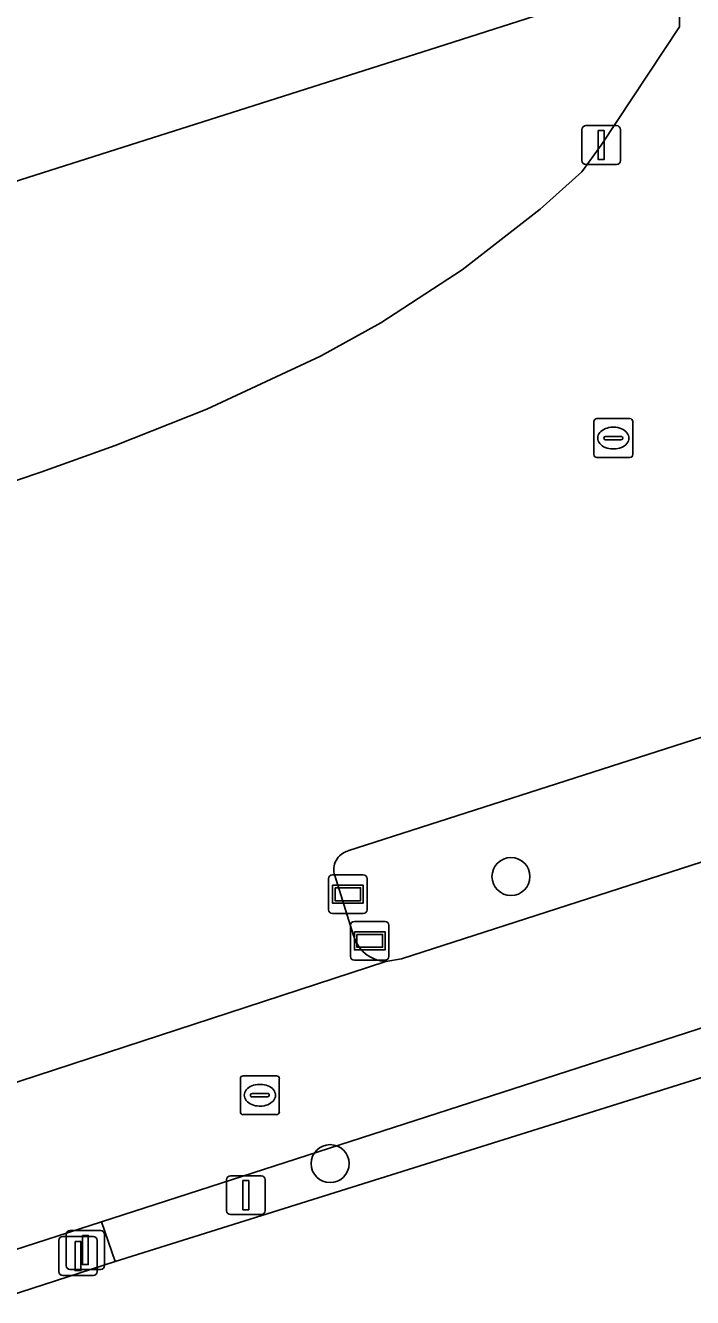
# Model space of a CAD drawing. Extents: x 158086 to 159499, y 382904 to 383981.
# Drawn here: x 159167.98 to 159185.13, y 383050.21 to 383082.95 of the extents above; entities that cross this region are included whole.
import ezdxf

# ---------------------------------------------------------------- set-up
doc = ezdxf.new("R2010")
doc.units = 0
for name, color, linetype in [('IMGEO_Berm_groen', 7, 'Continuous'), ('IMGEO_Boom', 7, 'Continuous'), ('IMGEO_Fietspad_gesloten', 7, 'Continuous'), ('IMGEO_Groenvoorziening', 7, 'Continuous'), ('IMGEO_Informatiebord', 7, 'Continuous'), ('IMGEO_Kolk', 7, 'Continuous'), ('IMGEO_Lichtmast', 7, 'Continuous'), ('IMGEO_Pand', 7, 'Continuous'), ('IMGEO_Rioolput', 7, 'Continuous'), ('IMGEO_Terreindeel_gesloten', 7, 'Continuous'), ('IMGEO_Verklikker', 7, 'Continuous'), ('IMGEO_Voetpad_open', 7, 'Continuous')]:
    doc.layers.add(name, color=color, linetype=linetype)

msp = doc.modelspace()

# ---------------------------------------------------------------- linework, layer by layer
at = {"layer": 'IMGEO_Berm_groen'}
for points in [[(159315.771, 383106.592), (159193.088, 383067.117), (159176.27, 383061.706)], [(159177.244, 383058.86), (159177.648, 383058.93), (159297.331, 383097.582)], [(159175.932, 383061.072), (159176.405, 383059.558)]]:
    msp.add_lwpolyline(points, dxfattribs=at)
for centre, radius, start, end in [((159176.399, 383061.23), 0.493, 105.1959, 198.6779), ((159177.294, 383059.773), 0.914, 193.5935, 266.8894)]:
    msp.add_arc(centre, radius, start, end, dxfattribs=at)
at = {"layer": 'IMGEO_Boom'}
for centre in [(159180.462, 383061.048), (159175.811, 383053.66)]:
    msp.add_circle(centre, 0.489, dxfattribs=at)
at = {"layer": 'IMGEO_Fietspad_gesloten'}
for points in [[(159377.79, 383123.598), (159374.903, 383122.66), (159372.086, 383121.745), (159367.174, 383120.149), (159363.33, 383118.901), (159324.24, 383106.205), (159321.878, 383105.448), (159315.701, 383103.469), (159297.331, 383097.582), (159177.648, 383058.93), (159177.244, 383058.86), (159166.485, 383055.346), (159160.786, 383053.402), (159160.223, 383052.886)], [(159159.592, 383052.47), (159146.453, 383048.648), (159146.197, 383048.666), (159139.088, 383046.362), (159072.436, 383025.018), (159072.384, 383025.18), (159065.84, 383023.087), (159067.396, 383018.015), (159067.776, 383018.119), (159068.411, 383016.229), (159071.934, 383017.153), (159072.865, 383020.766), (159127.162, 383038.33), (159169.93, 383052.158), (159261.875, 383081.887)]]:
    msp.add_lwpolyline(points, dxfattribs=at)
at = {"layer": 'IMGEO_Groenvoorziening'}
for points in [[(159261.875, 383081.887), (159169.93, 383052.158), (159170.278, 383051.14), (159262.51, 383080.083)], [(159262.51, 383080.083), (159170.278, 383051.14), (159073.361, 383019.728), (159072.548, 383017.804), (159094.248, 382956.684), (159183.625, 382985.215), (159284.422, 383017.829)], [(159093.128, 382956.318), (159094.248, 382956.684), (159072.548, 383017.804), (159073.361, 383019.728), (159170.278, 383051.14), (159169.93, 383052.158), (159127.162, 383038.33), (159072.865, 383020.766), (159071.934, 383017.153), (159072.059, 383017.187), (159073.395, 383013.268), (159076.157, 383005.152), (159076.522, 383000), (159077.329, 382988.595), (159083.144, 382972.346), (159083.248, 382972.057), (159087.209, 382973.31)]]:
    msp.add_lwpolyline(points, close=True, dxfattribs=at)
at = {"layer": 'IMGEO_Informatiebord'}
for p, q in [((159175.871, 383061.094), (159176.661, 383061.094)), ((159176.661, 383061.094), (159175.871, 383061.094)), ((159175.771, 383060.194), (159175.771, 383060.994)), ((159175.771, 383060.994), (159175.771, 383060.194)), ((159176.761, 383060.994), (159176.761, 383060.194)), ((159176.761, 383060.194), (159176.761, 383060.994)), ((159176.661, 383060.094), (159175.871, 383060.094)), ((159175.871, 383060.094), (159176.661, 383060.094))]:
    msp.add_line(p, q, dxfattribs=at)
for points in [[(159175.872, 383060.826), (159176.66, 383060.826), (159176.66, 383060.362), (159175.872, 383060.362), (159175.872, 383060.826)], [(159175.937, 383060.761), (159175.937, 383060.427), (159176.595, 383060.427), (159176.595, 383060.761), (159175.937, 383060.761)]]:
    msp.add_lwpolyline(points, dxfattribs=at)
for centre, start, end in [((159175.871, 383060.994), 90, 180), ((159175.871, 383060.994), 90, 180), ((159176.661, 383060.994), 0, 90), ((159176.661, 383060.994), 360, 90), ((159175.871, 383060.194), 180, 270), ((159175.871, 383060.194), 180, 270), ((159176.661, 383060.194), 270, 0), ((159176.661, 383060.194), 270, 0)]:
    msp.add_arc(centre, 0.1, start, end, dxfattribs=at)
at = {"layer": 'IMGEO_Kolk'}
for p, q in [((159182.595, 383071.907), (159182.595, 383072.759)), ((159182.67, 383072.833), (159183.522, 383072.833)), ((159183.083, 383072.613), (159183.108, 383072.613)), ((159183.596, 383072.759), (159183.596, 383071.907)), ((159182.854, 383072.327), (159182.854, 383072.339)), ((159183.292, 383072.29), (159182.894, 383072.29)), ((159182.897, 383072.376), (159183.295, 383072.376)), ((159183.338, 383072.339), (159183.338, 383072.327)), ((159183.106, 383072.053), (159183.081, 383072.053)), ((159183.522, 383071.833), (159182.67, 383071.833))]:
    msp.add_line(p, q, dxfattribs=at)
for points in [[(159182.595, 383071.907), (159182.595, 383072.759)], [(159182.67, 383072.833), (159183.522, 383072.833)], [(159183.596, 383072.759), (159183.596, 383071.907)], [(159183.522, 383071.833), (159182.67, 383071.833)]]:
    msp.add_lwpolyline(points, dxfattribs=at)
for centre, radius, start, end in [((159182.672, 383072.757), 0.0765, 91.552, 178.448), ((159182.672, 383072.757), 0.0765, 91.552, 178.448), ((159183.52, 383072.757), 0.0765, 1.552, 88.448), ((159183.52, 383072.757), 0.0765, 1.552, 88.448), ((159182.894, 383072.336), 0.0403, 85.8775, 175.7526), ((159182.891, 383072.326), 0.0366, 178.938, 274.7102), ((159183.295, 383072.333), 0.043, 264.8664, 352.4533), ((159183.299, 383072.338), 0.0386, 1.7309, 96.639), ((159182.672, 383071.909), 0.0765, 181.552, 268.448), ((159182.672, 383071.909), 0.0765, 181.552, 268.448), ((159183.52, 383071.909), 0.0765, 271.552, 358.448), ((159183.52, 383071.909), 0.0765, 271.552, 358.448)]:
    msp.add_arc(centre, radius, start, end, dxfattribs=at)
for centre, major_axis, ratio, start_param, end_param in [((159183.082, 383072.333), (-0.387, 0.002), 0.722429, 4.712389, 7.853982), ((159183.107, 383072.333), (-0.39, 0.002), 0.717154, 1.570796, 4.712389)]:
    msp.add_ellipse(centre, major_axis=major_axis, ratio=ratio, start_param=start_param, end_param=end_param, dxfattribs=at)
at = {"layer": 'IMGEO_Lichtmast'}
for p, q in [((159182.288, 383079.475), (159182.288, 383080.275)), ((159182.288, 383080.275), (159182.288, 383079.475)), ((159182.388, 383080.375), (159183.178, 383080.375)), ((159183.178, 383080.375), (159182.388, 383080.375)), ((159183.278, 383080.275), (159183.278, 383079.475)), ((159183.278, 383079.475), (159183.278, 383080.275)), ((159183.178, 383079.375), (159182.388, 383079.375)), ((159182.388, 383079.375), (159183.178, 383079.375)), ((159173.149, 383052.447), (159173.149, 383053.247)), ((159173.149, 383053.247), (159173.149, 383052.447)), ((159173.249, 383053.347), (159174.039, 383053.347)), ((159174.039, 383053.347), (159173.249, 383053.347)), ((159174.139, 383053.247), (159174.139, 383052.447)), ((159174.139, 383052.447), (159174.139, 383053.247)), ((159174.039, 383052.347), (159173.249, 383052.347)), ((159173.249, 383052.347), (159174.039, 383052.347)), ((159169.12, 383051.937), (159169.91, 383051.937)), ((159169.91, 383051.937), (159169.12, 383051.937)), ((159168.832, 383050.882), (159168.832, 383051.682)), ((159168.832, 383051.682), (159168.832, 383050.882)), ((159168.932, 383051.782), (159169.722, 383051.782)), ((159169.722, 383051.782), (159168.932, 383051.782)), ((159169.02, 383051.037), (159169.02, 383051.837)), ((159169.02, 383051.837), (159169.02, 383051.037)), ((159169.822, 383051.682), (159169.822, 383050.882)), ((159169.822, 383050.882), (159169.822, 383051.682)), ((159170.01, 383051.837), (159170.01, 383051.037)), ((159170.01, 383051.037), (159170.01, 383051.837)), ((159169.91, 383050.937), (159169.12, 383050.937)), ((159169.12, 383050.937), (159169.91, 383050.937)), ((159169.722, 383050.782), (159168.932, 383050.782)), ((159168.932, 383050.782), (159169.722, 383050.782))]:
    msp.add_line(p, q, dxfattribs=at)
for points in [[(159182.708, 383080.25), (159182.858, 383080.25), (159182.858, 383079.5), (159182.708, 383079.5), (159182.708, 383080.25)], [(159173.569, 383053.222), (159173.719, 383053.222), (159173.719, 383052.472), (159173.569, 383052.472), (159173.569, 383053.222)], [(159169.252, 383051.657), (159169.402, 383051.657), (159169.402, 383050.907), (159169.252, 383050.907), (159169.252, 383051.657)], [(159169.44, 383051.812), (159169.59, 383051.812), (159169.59, 383051.062), (159169.44, 383051.062), (159169.44, 383051.812)]]:
    msp.add_lwpolyline(points, dxfattribs=at)
for centre, start, end in [((159182.388, 383080.275), 90, 180), ((159182.388, 383080.275), 90, 180), ((159183.178, 383080.275), 0, 90), ((159183.178, 383080.275), 360, 90), ((159182.388, 383079.475), 180, 270), ((159182.388, 383079.475), 180, 270), ((159183.178, 383079.475), 270, 0), ((159183.178, 383079.475), 270, 0), ((159173.249, 383053.247), 90, 180), ((159173.249, 383053.247), 90, 180), ((159174.039, 383053.247), 0, 90), ((159174.039, 383053.247), 360, 90), ((159173.249, 383052.447), 180, 270), ((159173.249, 383052.447), 180, 270), ((159174.039, 383052.447), 270, 0), ((159174.039, 383052.447), 270, 0), ((159169.12, 383051.837), 90, 180), ((159169.12, 383051.837), 90, 180), ((159169.91, 383051.837), 0, 90), ((159169.91, 383051.837), 360, 90), ((159168.932, 383051.682), 90, 180), ((159168.932, 383051.682), 90, 180), ((159169.722, 383051.682), 0, 90), ((159169.722, 383051.682), 360, 90), ((159169.12, 383051.037), 180, 270), ((159169.12, 383051.037), 180, 270), ((159169.91, 383051.037), 270, 0), ((159169.91, 383051.037), 270, 0), ((159168.932, 383050.882), 180, 270), ((159168.932, 383050.882), 180, 270), ((159169.722, 383050.882), 270, 0), ((159169.722, 383050.882), 270, 0)]:
    msp.add_arc(centre, 0.1, start, end, dxfattribs=at)
at = {"layer": 'IMGEO_Pand'}
msp.add_lwpolyline([(159138.569, 383069.416), (159143.791, 383071.098), (159143.724, 383071.305), (159161.057, 383076.821), (159164.899, 383078.044), (159165.389, 383078.2), (159178.569, 383082.394), (159181.063, 383083.196), (159178.568, 383091.104), (159178.557, 383091.139), (159176.955, 383096.216), (159180.422, 383097.32), (159182.348, 383097.933), (159178.099, 383111.289), (159176.852, 383115.207), (159171.677, 383131.471), (159134.793, 383119.76)], dxfattribs=at)
at = {"layer": 'IMGEO_Rioolput'}
for p, q in [((159173.578, 383055.92), (159174.43, 383055.92)), ((159173.503, 383054.994), (159173.503, 383055.846)), ((159173.991, 383055.7), (159174.016, 383055.7)), ((159174.504, 383055.846), (159174.504, 383054.994)), ((159173.762, 383055.414), (159173.762, 383055.426)), ((159174.2, 383055.377), (159173.802, 383055.377)), ((159173.805, 383055.463), (159174.203, 383055.463)), ((159174.246, 383055.426), (159174.246, 383055.414)), ((159174.43, 383054.92), (159173.578, 383054.92)), ((159174.014, 383055.14), (159173.989, 383055.14))]:
    msp.add_line(p, q, dxfattribs=at)
for points in [[(159173.578, 383055.92), (159174.43, 383055.92)], [(159173.503, 383054.994), (159173.503, 383055.846)], [(159174.504, 383055.846), (159174.504, 383054.994)], [(159174.43, 383054.92), (159173.578, 383054.92)]]:
    msp.add_lwpolyline(points, dxfattribs=at)
for centre, radius, start, end in [((159173.58, 383055.844), 0.0765, 91.552, 178.448), ((159173.58, 383055.844), 0.0765, 91.552, 178.448), ((159174.428, 383055.844), 0.0765, 1.552, 88.448), ((159174.428, 383055.844), 0.0765, 1.552, 88.448), ((159173.802, 383055.423), 0.0403, 85.8775, 175.7526), ((159173.799, 383055.413), 0.0366, 178.938, 274.7102), ((159174.203, 383055.42), 0.043, 264.8664, 352.4533), ((159174.207, 383055.425), 0.0386, 1.7309, 96.639), ((159173.58, 383054.996), 0.0765, 181.552, 268.448), ((159173.58, 383054.996), 0.0765, 181.552, 268.448), ((159174.428, 383054.996), 0.0765, 271.552, 358.448), ((159174.428, 383054.996), 0.0765, 271.552, 358.448)]:
    msp.add_arc(centre, radius, start, end, dxfattribs=at)
for centre, major_axis, ratio, start_param, end_param in [((159173.99, 383055.42), (-0.387, 0.002), 0.722429, 4.712389, 7.853982), ((159174.015, 383055.42), (-0.39, 0.002), 0.717154, 1.570796, 4.712389)]:
    msp.add_ellipse(centre, major_axis=major_axis, ratio=ratio, start_param=start_param, end_param=end_param, dxfattribs=at)
at = {"layer": 'IMGEO_Terreindeel_gesloten'}
for points in [[(159165.473, 383070.48), (159168.372, 383071.455), (159170.279, 383072.144), (159172.637, 383073.075), (159175.567, 383074.438), (159177.113, 383075.298), (159179.203, 383076.66), (159181.213, 383078.229), (159182.287, 383079.186), (159182.783, 383079.875), (159184.798, 383082.916), (159184.798, 383084.612)], [(159181.063, 383083.196), (159178.569, 383082.394), (159165.389, 383078.2)]]:
    msp.add_lwpolyline(points, dxfattribs=at)
at = {"layer": 'IMGEO_Verklikker'}
for p, q in [((159176.334, 383058.994), (159176.334, 383059.794)), ((159176.334, 383059.794), (159176.334, 383058.994)), ((159176.434, 383059.894), (159177.224, 383059.894)), ((159177.224, 383059.894), (159176.434, 383059.894)), ((159177.324, 383059.794), (159177.324, 383058.994)), ((159177.324, 383058.994), (159177.324, 383059.794)), ((159177.224, 383058.894), (159176.434, 383058.894)), ((159176.434, 383058.894), (159177.224, 383058.894))]:
    msp.add_line(p, q, dxfattribs=at)
for points in [[(159176.435, 383059.626), (159177.223, 383059.626), (159177.223, 383059.162), (159176.435, 383059.162), (159176.435, 383059.626)], [(159176.5, 383059.561), (159176.5, 383059.227), (159177.158, 383059.227), (159177.158, 383059.561), (159176.5, 383059.561)]]:
    msp.add_lwpolyline(points, dxfattribs=at)
for centre, start, end in [((159176.434, 383059.794), 90, 180), ((159176.434, 383059.794), 90, 180), ((159177.224, 383059.794), 0, 90), ((159177.224, 383059.794), 360, 90), ((159176.434, 383058.994), 180, 270), ((159176.434, 383058.994), 180, 270), ((159177.224, 383058.994), 270, 0), ((159177.224, 383058.994), 270, 0)]:
    msp.add_arc(centre, 0.1, start, end, dxfattribs=at)
at = {"layer": 'IMGEO_Voetpad_open'}
for points in [[(159176.27, 383061.706), (159193.088, 383067.117), (159315.771, 383106.592)], [(159184.798, 383084.612), (159184.798, 383082.916), (159182.783, 383079.875), (159182.287, 383079.186), (159181.213, 383078.229), (159179.203, 383076.66), (159177.113, 383075.298), (159175.567, 383074.438), (159172.637, 383073.075), (159170.279, 383072.144), (159168.372, 383071.455), (159165.473, 383070.48), (159163.044, 383069.78), (159160.497, 383069.217), (159158.118, 383068.872), (159155.615, 383068.6), (159152.895, 383068.267), (159149.365, 383068.064), (159148.105, 383068.449), (159147.722, 383068.664), (159146.854, 383069.081), (159143.791, 383071.098), (159138.569, 383069.416)], [(159176.405, 383059.558), (159175.932, 383061.072)], [(159166.485, 383055.346), (159177.244, 383058.86)]]:
    msp.add_lwpolyline(points, dxfattribs=at)
for centre, radius, start, end in [((159176.399, 383061.23), 0.493, 105.1959, 198.6779), ((159177.294, 383059.773), 0.914, 193.5935, 266.8894)]:
    msp.add_arc(centre, radius, start, end, dxfattribs=at)

doc.saveas('drawing.dxf')
